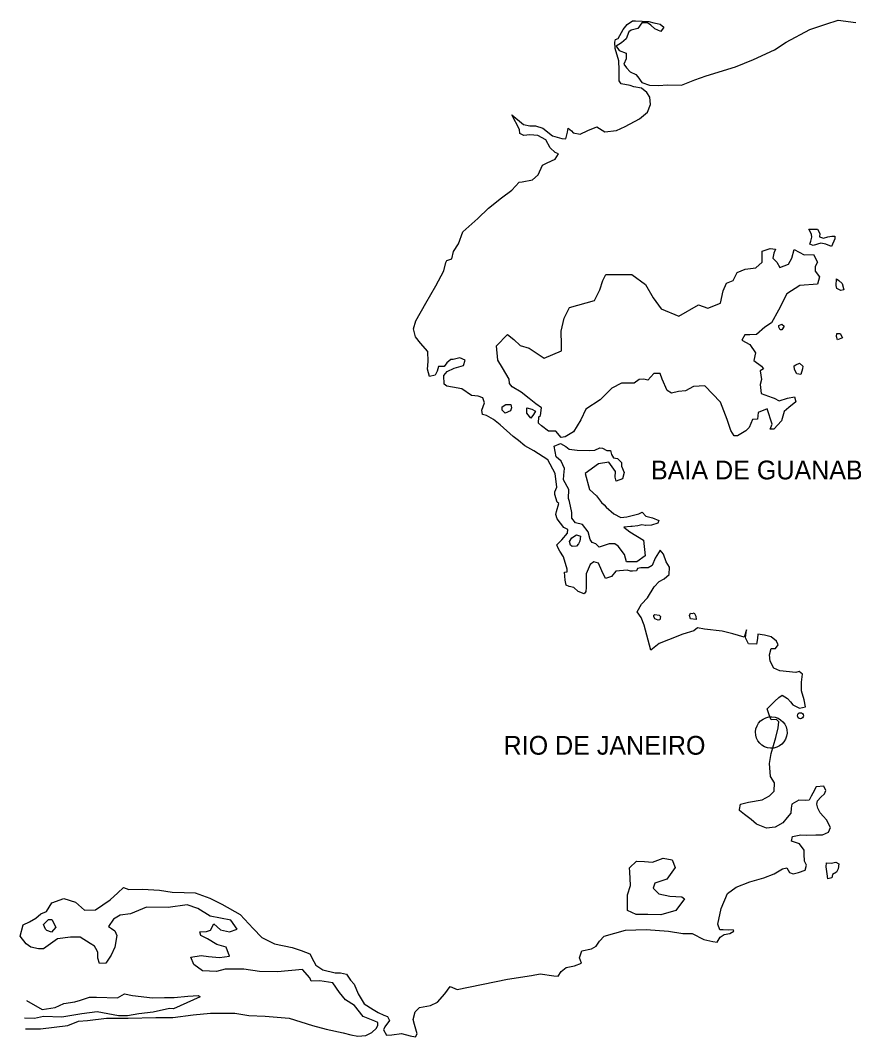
# Model space of a CAD drawing. Extents: x 662444 to 1640468, y 7452018 to 9606170.
# Drawn here: x 662444 to 690454, y 7453661 to 7487801 of the extents above; entities that cross this region are included whole.
import ezdxf

# ---------------------------------------------------------------- set-up
doc = ezdxf.new("R2010")
doc.units = 0
for name, color, linetype in [('Level 1', 7, 'Continuous'), ('Level 3', 7, 'Continuous'), ('Level 4', 7, 'Continuous')]:
    doc.layers.add(name, color=color, linetype=linetype)

msp = doc.modelspace()

# ---------------------------------------------------------------- linework, layer by layer
at = {"layer": 'Level 1'}
msp.add_line((681246, 7470308), (681201, 7470211), dxfattribs=at)
for points in [[(683062, 7485570), (682939, 7485616), (682642, 7485664), (682571, 7485764), (682576, 7486141), (682559, 7486440), (682440, 7486851), (682432, 7487062), (682444, 7487161), (682537, 7487193), (682705, 7487490), (682840, 7487655), (683017, 7487786), (683119, 7487784), (683571, 7487757), (683735, 7487711), (683848, 7487698), (683950, 7487675), (684072, 7487574), (683978, 7487420), (683774, 7487511), (683631, 7487634), (683519, 7487713), (683334, 7487715), (683198, 7487529), (682972, 7487465), (682899, 7487410), (682804, 7487179), (682648, 7487048), (682472, 7486928), (682573, 7486783), (682808, 7486703), (682806, 7486503), (682732, 7486327), (682823, 7486204), (682945, 7486070), (683128, 7485979), (683199, 7485901)], [(683199, 7485901), (683331, 7485711), (683597, 7485619), (683884, 7485616), (684203, 7485634), (684665, 7485628), (685119, 7485800), (685501, 7485939), (686481, 7486237), (687090, 7486485), (687793, 7486808), (688187, 7487069), (688983, 7487491), (689520, 7487673), (689932, 7487801), (690527, 7487727)], [(681030, 7484022), (681265, 7483975), (681514, 7484105), (681823, 7484223), (682088, 7484053), (682479, 7484104), (682779, 7484233), (683254, 7484493), (683524, 7484712), (683620, 7484976), (683602, 7485220), (683501, 7485376), (683318, 7485523), (683062, 7485570)], [(680758, 7468996), (680730, 7469262), (680823, 7469272), (680824, 7469361), (680696, 7469783), (680575, 7469973), (680515, 7470095), (680475, 7470184), (680641, 7470349), (680839, 7470579), (680850, 7470700), (680707, 7470769), (680485, 7471059), (680446, 7471204), (680467, 7471303), (680542, 7471568), (680492, 7471613), (680413, 7471869), (680414, 7471957), (680477, 7472122), (680421, 7472577), (680180, 7473034), (679701, 7473339), (679406, 7473509), (679192, 7473688), (679009, 7473823), (678572, 7474216), (678348, 7474396), (678114, 7474521), (677981, 7474555), (677952, 7474711), (678047, 7474953), (677987, 7475120), (677834, 7475177), (677608, 7475202), (677283, 7475427), (676975, 7475475), (676780, 7475511), (676689, 7475578), (676682, 7475866), (676786, 7476009), (677024, 7476117), (677343, 7476202), (677396, 7476390), (677213, 7476469), (676996, 7476405), (676914, 7476406), (676779, 7476297), (676686, 7476176), (676501, 7476167), (676458, 7476013), (676384, 7475881), (676199, 7475839), (676130, 7476083), (676153, 7476338), (676137, 7476681), (675894, 7476961), (675722, 7477173), (675663, 7477440), (675738, 7477705), (676074, 7478299), (676409, 7478882), (676682, 7479388), (676747, 7479664), (676778, 7479730), (676943, 7479784), (677008, 7480038), (677175, 7480291), (677313, 7480699), (677822, 7481147), (678175, 7481486), (678621, 7481835), (678963, 7482097), (679212, 7482360), (679315, 7482370), (679655, 7482443), (679852, 7482607), (679990, 7482938), (680155, 7483013), (680423, 7483132), (680528, 7483319), (680416, 7483364), (680253, 7483521), (680102, 7483789), (679837, 7483936), (679570, 7483950), (679364, 7483931), (679232, 7483999), (679223, 7484132), (678962, 7484622), (679359, 7484307), (679574, 7484260), (679759, 7484258), (680004, 7484178), (680330, 7483919), (680647, 7483827), (680781, 7483825), (680835, 7484046), (680857, 7484179), (680969, 7484089), (681030, 7484022)], [(689319, 7480642), (689308, 7480532), (689441, 7480486), (689585, 7480528), (689719, 7480549), (689821, 7480548), (689820, 7480459), (689704, 7480206), (689520, 7480286), (689346, 7480310), (689088, 7480235), (688986, 7480281), (689018, 7480380), (689051, 7480513), (689042, 7480613), (688951, 7480791), (689013, 7480790), (689239, 7480787), (689319, 7480642)], [(679869, 7474478), (679931, 7474532), (679965, 7474787), (679771, 7474922), (679548, 7475102), (679283, 7475315), (678977, 7475485), (678886, 7475597), (678878, 7475752), (678646, 7476131), (678495, 7476388), (678449, 7476865), (678823, 7477248), (679027, 7477079), (679250, 7476877), (679547, 7476785), (680056, 7476447), (680634, 7476695), (680637, 7476905), (680622, 7477359), (680719, 7477801), (680898, 7478153), (681743, 7478387), (681922, 7478750), (682018, 7479059), (682123, 7479268), (682698, 7479262), (682996, 7479258), (683454, 7478931), (683716, 7478474), (683989, 7478105), (684581, 7477865), (685233, 7478245), (685550, 7478131), (685973, 7478303), (686070, 7478711), (686176, 7478976), (686403, 7479061), (686540, 7479326), (686809, 7479444), (687169, 7479484), (687376, 7479681), (687381, 7480046), (687649, 7480132), (687823, 7480118), (687770, 7479975), (687737, 7479809), (687869, 7479675), (687970, 7479496), (688269, 7479614), (688374, 7479812), (688450, 7480099), (688786, 7479918), (689105, 7479936), (689235, 7479680), (689162, 7479537), (689160, 7479371), (689311, 7479181), (689236, 7478938), (688640, 7478890), (688205, 7478618), (687932, 7478068), (687690, 7477639), (687473, 7477498), (687192, 7477246), (686966, 7477238), (686792, 7477240), (686697, 7477053), (686962, 7476917), (687154, 7476627), (687099, 7476373), (687354, 7476181), (687424, 7476092), (687311, 7476027), (687358, 7475738), (687315, 7475573), (687342, 7475262), (687710, 7475136), (687782, 7475113), (687955, 7475022), (688234, 7475107), (688470, 7475159), (688509, 7474982), (688271, 7474796), (688115, 7474665), (688029, 7474345), (687769, 7474072), (687646, 7474062), (687710, 7474239), (687552, 7474750), (687242, 7474632), (687219, 7474400), (687054, 7474391), (686938, 7474126), (686834, 7474006), (686545, 7473843), (686432, 7473845), (686321, 7474023), (686202, 7474390), (685973, 7474980), (685446, 7475518)], [(690127, 7478749), (690025, 7478729), (689892, 7478797), (689862, 7478897), (689875, 7479118), (689957, 7479062), (690068, 7478961), (690127, 7478749)], [(688120, 7477523), (688036, 7477402), (687985, 7477403), (687935, 7477492), (687935, 7477547), (688039, 7477590), (688120, 7477523)], [(689996, 7477278), (690076, 7477133), (689911, 7477069), (689882, 7477180), (689883, 7477279), (689986, 7477278), (689996, 7477278)], [(688675, 7475899), (688542, 7475923), (688461, 7476068), (688452, 7476190), (688515, 7476233), (688628, 7476287), (688740, 7476186), (688739, 7476098), (688675, 7475899)], [(685446, 7475518), (685066, 7475500), (684797, 7475360), (684561, 7475329), (684334, 7475277), (684181, 7475367), (684022, 7475746), (683952, 7475935), (683736, 7475938), (683539, 7475718), (683406, 7475742), (683241, 7475733), (683075, 7475613), (682654, 7475618), (682324, 7475445), (681929, 7475051), (681453, 7474736), (681284, 7474383), (681033, 7473977), (680754, 7473814), (680620, 7473793), (680438, 7473995), (680192, 7473998), (679958, 7474178), (679866, 7474267), (679869, 7474478)], [(678959, 7474787), (678917, 7474688), (678741, 7474602), (678639, 7474703), (678641, 7474813), (678765, 7474901), (678929, 7474899), (678959, 7474787)], [(679470, 7474604), (679471, 7474704), (679472, 7474781), (679636, 7474735), (679758, 7474667), (679695, 7474557), (679601, 7474437), (679470, 7474604)], [(682071, 7471527), (682132, 7471449), (682396, 7471225), (682631, 7471100), (682826, 7471120), (683238, 7471225), (683341, 7471280), (683473, 7471145), (683688, 7471087), (683902, 7470996), (683870, 7470908), (683664, 7470844), (683469, 7470835), (683459, 7470835), (683336, 7470859), (683202, 7470816), (683007, 7470796), (682966, 7470797), (682730, 7470778), (682933, 7470620), (683391, 7470338), (683447, 7469816), (683167, 7469609), (682818, 7469614), (682749, 7469858), (682537, 7470137), (682425, 7470216), (682240, 7470219), (682106, 7470176), (681900, 7470101), (681789, 7470213), (681666, 7470259), (681595, 7470359), (681527, 7470615), (681335, 7470861), (681099, 7470919), (680978, 7471075), (680980, 7471264), (680903, 7471641), (680873, 7471741), (680877, 7472040), (680696, 7472364), (680708, 7472518), (680731, 7472751), (680621, 7472996), (680459, 7473142), (680391, 7473497), (680597, 7473583), (680781, 7473481), (680893, 7473391), (681159, 7473366), (681560, 7473350), (681755, 7473359), (681920, 7473445), (682012, 7473433), (682155, 7473354), (682278, 7473352), (682318, 7473219), (682378, 7473108), (682521, 7473084), (682653, 7472949), (682652, 7472827), (682741, 7472616), (682687, 7472395), (682471, 7472320), (682442, 7472453), (682444, 7472642), (682222, 7472954), (681883, 7472903), (681427, 7472576), (681575, 7472043), (681808, 7471830), (681980, 7471606), (682071, 7471527)], [(681201, 7470211), (681141, 7470132), (680997, 7470123), (680936, 7470168), (680907, 7470290), (680980, 7470422), (681136, 7470520), (681268, 7470474), (681246, 7470308)], [(687520, 7460662), (687184, 7460799), (687011, 7460956), (686788, 7461125), (686615, 7461260), (686615, 7461294), (686648, 7461470), (686916, 7461534), (687378, 7461616), (687626, 7461746), (687782, 7461910), (687796, 7462187), (687655, 7462399), (687629, 7462832), (687685, 7463174), (687835, 7463715), (687911, 7464035), (687944, 7464234), (687863, 7464313), (687679, 7464304), (687609, 7464471), (687550, 7464671), (687799, 7464934), (687934, 7465054), (688048, 7465130), (688231, 7465017), (688332, 7464905), (688413, 7464804), (688638, 7464691), (688833, 7464744), (688795, 7464977), (688696, 7465277), (688700, 7465565), (688734, 7465842), (688622, 7465932), (688509, 7465889), (687976, 7465951), (687772, 7466042), (687642, 7466276), (687624, 7466487), (687678, 7466696), (687831, 7466695), (687915, 7466826), (687855, 7466949), (687682, 7467095), (687457, 7467153), (687232, 7467178), (687220, 7467034), (687187, 7466847), (686920, 7466861), (686820, 7467062), (686854, 7467327), (686769, 7467084), (686391, 7467189), (686033, 7467282), (685438, 7467344), (685203, 7467392), (685078, 7467293), (684708, 7467176), (684233, 7466994), (683914, 7466865), (683634, 7466646), (683418, 7467480), (683308, 7467736), (683177, 7467926), (683324, 7468190), (683522, 7468398), (683752, 7468772), (683918, 7468947), (684084, 7469044), (684250, 7469186), (684263, 7469430), (684152, 7469608), (684063, 7469864), (683952, 7469998), (683784, 7469735), (683679, 7469492), (683544, 7469405), (683298, 7469408), (683185, 7469388), (683153, 7469310), (683020, 7469301), (682948, 7469302), (682846, 7469336), (682455, 7469297), (682320, 7469121), (682113, 7469046), (681993, 7469313), (681873, 7469570), (681720, 7469616), (681596, 7469518), (681459, 7469209), (681466, 7468954), (681463, 7468744), (681451, 7468611), (681399, 7468534), (681195, 7468614), (681053, 7468749), (680889, 7468784), (680787, 7468829), (680758, 7468996)], [(683915, 7467817), (683966, 7467772), (683944, 7467662), (683882, 7467651), (683770, 7467697), (683740, 7467775), (683741, 7467819), (683772, 7467841), (683915, 7467817)], [(684941, 7467805), (684973, 7467882), (685034, 7467881), (685096, 7467902), (685146, 7467791), (685165, 7467669), (684970, 7467693), (684941, 7467805)], [(674667, 7454382), (674790, 7454336), (674850, 7454203), (674693, 7453994), (674651, 7453895), (674752, 7453717), (674926, 7453726), (675255, 7453766), (675551, 7453685), (675725, 7453661), (675788, 7453760), (675689, 7454071), (675650, 7454238), (675714, 7454492), (675859, 7454645), (676229, 7454707), (676466, 7454815), (676716, 7455100), (676893, 7455342), (677128, 7455250), (678824, 7455596), (679625, 7455719), (679913, 7455771), (680373, 7455699), (680517, 7455697), (680621, 7455851), (680787, 7455982), (681074, 7456045), (681301, 7456131), (681242, 7456309), (681316, 7456541), (681645, 7456614), (681800, 7456701), (681915, 7456866), (682071, 7457041), (682781, 7457243), (683478, 7457256), (684226, 7457203), (684708, 7457131), (685025, 7457127), (685423, 7456922), (685719, 7456863), (685863, 7456839), (685967, 7457004), (686102, 7457091), (686297, 7457122), (686421, 7457209), (686401, 7457254), (686257, 7457244), (686073, 7457247), (685960, 7457248), (685891, 7457437), (686000, 7457967), (686211, 7458474), (686501, 7458681), (686965, 7458864), (687438, 7459002), (687778, 7459130), (688057, 7459304), (688212, 7459335), (688292, 7459179), (688424, 7459133), (688599, 7459176), (688826, 7459250), (688869, 7459427), (688799, 7459561), (688792, 7459793), (688793, 7459926), (688632, 7460139), (688571, 7460162), (688366, 7460231), (688399, 7460385), (688677, 7460437), (688882, 7460435), (689179, 7460442), (689405, 7460439), (689611, 7460525), (689675, 7460691), (689545, 7460947), (689444, 7461059), (689332, 7461182), (689252, 7461338), (689213, 7461472), (689235, 7461582), (689349, 7461703), (689474, 7461823), (689516, 7461933), (689456, 7462078), (689189, 7462048), (689084, 7461839), (689021, 7461740), (688958, 7461608), (688825, 7461598), (688609, 7461601), (688372, 7461471), (688349, 7461338), (688347, 7461172), (688222, 7461019), (688077, 7460843), (687818, 7460703), (687520, 7460662)], [(682857, 7458427), (682953, 7458736), (682928, 7459201), (682919, 7459334), (683158, 7459553), (683424, 7459550), (683691, 7459524), (684051, 7459653), (684348, 7459605), (684458, 7459338), (684176, 7458953), (683774, 7458814), (683711, 7458649), (683903, 7458458), (684272, 7458376), (684682, 7458360), (684773, 7458293), (684481, 7457898), (683977, 7457749), (683536, 7457765), (683146, 7457770), (682850, 7457895), (682857, 7458427)], [(689881, 7459182), (689737, 7459106), (689715, 7458995), (689581, 7458964), (689563, 7459130), (689535, 7459363), (689537, 7459496), (689701, 7459494), (689855, 7459525), (689957, 7459469), (689934, 7459303), (689881, 7459182)], [(662541, 7457420), (662757, 7457517), (662964, 7457637), (663129, 7457790), (663325, 7457865), (663503, 7458162), (663904, 7458302), (664303, 7458176), (664597, 7457907), (664966, 7457925), (665462, 7458252), (665721, 7458492), (665918, 7458667), (666092, 7458610), (666553, 7458616), (667117, 7458577), (667547, 7458517), (667957, 7458501), (668316, 7458497), (668816, 7458314), (669214, 7458110), (669835, 7457760), (670271, 7457290), (670565, 7456988), (670983, 7456783), (671587, 7456655), (671883, 7456552), (672179, 7456449), (672309, 7456181), (672380, 7456059), (672614, 7455901), (673023, 7455808), (673207, 7455806), (673412, 7455759), (673543, 7455558), (673664, 7455424), (673804, 7455101), (674005, 7454766), (674300, 7454575), (674473, 7454473), (674667, 7454382)], [(674357, 7454186), (673969, 7454335), (673676, 7454704), (673371, 7454895), (673169, 7455141), (672947, 7455465), (672507, 7455537), (672220, 7455529), (672180, 7455640), (671927, 7455920), (671085, 7455841), (670480, 7455848), (669958, 7455931), (669333, 7455927), (669035, 7455853), (668563, 7455869), (668278, 7456083), (668179, 7456328), (668528, 7456390), (668774, 7456354), (669142, 7456317), (669471, 7456369), (669362, 7456669), (669045, 7456761), (668739, 7456953), (668515, 7457055), (668475, 7457188), (668701, 7457197), (668835, 7457240), (668950, 7457449), (669173, 7457247), (669470, 7457177), (669738, 7457274), (669515, 7457575), (668820, 7457705), (668412, 7457964), (668055, 7458090), (667418, 7457997), (666690, 7458006), (666144, 7457790), (665795, 7457739), (665578, 7457608), (665411, 7457366), (665513, 7457299), (665625, 7457220), (665685, 7457064), (665619, 7456666), (665493, 7456402), (665316, 7456127), (665111, 7456118), (665051, 7456296), (665053, 7456495), (664983, 7456618), (664943, 7456696), (664790, 7456786), (664454, 7457000), (664136, 7457004), (663694, 7456942), (663219, 7456615), (663055, 7456617), (662799, 7456664), (662637, 7456776), (662444, 7457033), (662541, 7457420)], [(663288, 7457268), (663228, 7457434), (663394, 7457599), (663507, 7457598), (663637, 7457341), (663492, 7457166), (663339, 7457223), (663288, 7457268)], [(662647, 7454871), (663177, 7454578), (663618, 7454639), (663907, 7454780), (664276, 7454832), (664472, 7454885), (664770, 7454992), (665006, 7454990), (665713, 7454971), (665950, 7455101), (666216, 7455043), (666892, 7454969), (667292, 7454976), (667610, 7454972), (668072, 7455022), (668431, 7455040), (668492, 7454995), (667595, 7454596), (667462, 7454608), (666907, 7454481), (666425, 7454431), (666045, 7454358), (665747, 7454361), (665031, 7454491), (664508, 7454430), (663840, 7454316), (663225, 7454334), (662917, 7454271), (662589, 7454285)], [(662616, 7453919), (663118, 7453925), (664042, 7454037), (664402, 7454177), (664700, 7454207), (665336, 7454277), (666064, 7454280), (666998, 7454303), (667572, 7454308), (668249, 7454389), (668834, 7454449), (669654, 7454451), (670125, 7454368), (670679, 7454350), (671477, 7454286), (672264, 7454033), (672724, 7453917), (673297, 7453789), (673552, 7453719), (673788, 7453683), (674054, 7453703), (674260, 7453800), (674416, 7453942), (674458, 7454052), (674459, 7454141), (674357, 7454186)]]:
    msp.add_lwpolyline(points, dxfattribs=at)
at = {"layer": 'Level 4'}
msp.add_circle((688665, 7464443), 101, dxfattribs=at)
msp.add_ellipse((687685, 7463878), major_axis=(530, -22), ratio=0.999996, dxfattribs=at)

# ---------------------------------------------------------------- texts
at = {"layer": 'Level 3'}
for s, height, p in [('BAIA DE GUANABARA', 630.04, (683642, 7472381)), ('RIO DE JANEIRO', 629.72, (678688, 7463133))]:
    msp.add_text(s, height=height, dxfattribs=at).set_placement(p)

doc.saveas('drawing.dxf')
